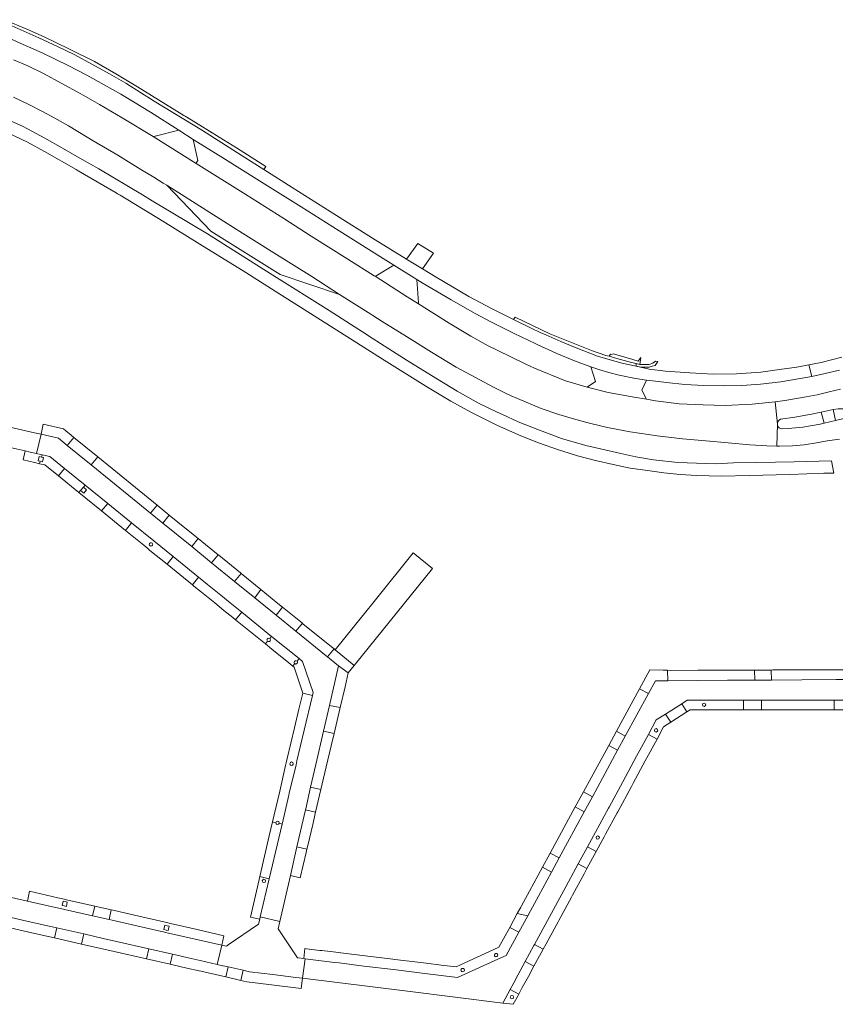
# Model space of a CAD drawing. Header units: metres. Extents: x 166325 to 190320, y 381923 to 404576.
# Tile 639 of 656: x 169592 to 169759, y 401362 to 401564. Entities that reach past the tile are written whole.
import ezdxf

# ---------------------------------------------------------------- set-up
doc = ezdxf.new("R2010")
doc.units = ezdxf.units.M
doc.layers.add('B-WE-VH-VERHARDING_ASFALT-GV', color=8, linetype='Continuous', lineweight=18)
doc.layers.add('B-WE-VH-VERHARDING_BETONSTRAATSTEEN-GV', color=8, linetype='Continuous', lineweight=18)

msp = doc.modelspace()

# ---------------------------------------------------------------- linework, layer by layer
at = {"layer": 'B-WE-VH-VERHARDING_ASFALT-GV', "flags": 128}
for points in [[(169647.373, 401529.675), (169641.56, 401533.363), (169637.63, 401535.857), (169628.98, 401541.338), (169619.069, 401547.406), (169613.483, 401550.92), (169613.262, 401551.059), (169609.944, 401552.996), (169606.321, 401554.942), (169602.822, 401556.843), (169599.272, 401558.596), (169595.427, 401560.323), (169589.907, 401562.807)], [(169586.79, 401561.427), (169591.573, 401559.275), (169596.083, 401557.247), (169601.433, 401554.658), (169605.3, 401552.704), (169608.809, 401550.752), (169612.218, 401548.782), (169613.234, 401548.194), (169618.281, 401545.121), (169624.101, 401541.421), (169627.079, 401539.535), (169633.11, 401535.785), (169641.231, 401530.73), (169649.186, 401525.724), (169656.957, 401520.797), (169665.42, 401515.502), (169668.157, 401513.798), (169672.888, 401510.853), (169673.969, 401510.18), (169679.941, 401506.671), (169684.83, 401503.888), (169688.172, 401502.141), (169692.823, 401499.784), (169697.146, 401497.707), (169697.537, 401497.519), (169701.577, 401495.72), (169705.214, 401494.185), (169708.529, 401492.993), (169710.362, 401492.372), (169712.216, 401491.798), (169714.373, 401491.222), (169717.688, 401490.554), (169719.969, 401490.241), (169720.65, 401490.147), (169724.023, 401489.732), (169727.79, 401489.362), (169731.721, 401489.152), (169735.734, 401489.053), (169739.49, 401489.143), (169743.34, 401489.409), (169747.457, 401489.91), (169751.044, 401490.513), (169753.835, 401490.968), (169753.222, 401493.36), (169750.791, 401492.919), (169747.236, 401492.403), (169743.398, 401491.837), (169738.374, 401491.548), (169733.589, 401491.468), (169728.862, 401491.705), (169723.839, 401492.071), (169720.493, 401492.473), (169717.815, 401493.073), (169714.895, 401493.702), (169709.901, 401495.15), (169705.543, 401496.835), (169702.408, 401498.118), (169699.304, 401499.493), (169698.197, 401499.998), (169696.466, 401500.788), (169692.669, 401502.667), (169688.209, 401504.891), (169683.572, 401507.344), (169676.87, 401511.295), (169674.03, 401513.02), (169670.947, 401514.893), (169670.779, 401514.995), (169664.33, 401518.951), (169656.398, 401523.992), (169647.373, 401529.675)], [(169590.272, 401548.166), (169593.279, 401546.737), (169596.187, 401545.258), (169598.711, 401543.904), (169601.486, 401542.323), (169605.36, 401540.014), (169606.593, 401539.28), (169611.634, 401536.287), (169616.342, 401533.396), (169618.997, 401531.785), (169620.892, 401530.61), (169621.642, 401530.161), (169621.854, 401530.032), (169626.917, 401526.821), (169636.059, 401521.049), (169643.572, 401516.341), (169651.358, 401511.458), (169657.05, 401507.785), (169663.459, 401503.751), (169663.861, 401503.497), (169665.806, 401502.273), (169670.772, 401499.145), (169675.925, 401495.952), (169680.972, 401492.922), (169684.896, 401490.746), (169688.572, 401488.805), (169690.914, 401487.66), (169692.251, 401487.038), (169693.505, 401486.456), (169698.363, 401484.451), (169701.993, 401483.175), (169705.02, 401482.274), (169707.757, 401481.573), (169708.55, 401481.372), (169710.55, 401480.865), (169711.001, 401480.751), (169712.662, 401480.409), (169716.641, 401479.657), (169722.135, 401478.844), (169727.339, 401478.238), (169732.105, 401477.78), (169736.678, 401477.39), (169741.157, 401476.99), (169744.622, 401476.786), (169746.642, 401476.725), (169746.778, 401481.234), (169746.292, 401485.821), (169741.636, 401485.328), (169736.111, 401485.061), (169731.542, 401485.156), (169726.68, 401485.407), (169721.82, 401485.997), (169719.973, 401486.316), (169717.422, 401486.757), (169712.123, 401487.732), (169707.774, 401488.823), (169703.372, 401490.106), (169697.01, 401492.686), (169695.233, 401493.538), (169689.367, 401496.351), (169687.536, 401497.265), (169683.989, 401499.234), (169679.524, 401501.912), (169673.257, 401505.844), (169670.911, 401507.316), (169664.326, 401511.507), (169664.13, 401511.631), (169658.742, 401515.013), (169651.245, 401519.75), (169645.666, 401523.312), (169637.854, 401528.232), (169627.68, 401534.641), (169618.895, 401540.168), (169612.499, 401543.949), (169610.169, 401545.321), (169607.867, 401546.676), (169604.041, 401548.878), (169600.021, 401551.089), (169596.525, 401553), (169593.194, 401554.593), (169590.237, 401555.872)], [(169654.195, 401504.984), (169644.12, 401511.256), (169629.965, 401520.176), (169618.654, 401526.979), (169616.68, 401528.168), (169607.697, 401533.535), (169604.32, 401535.44), (169600.275, 401537.722), (169596.694, 401539.794), (169592.235, 401542.18), (169588.406, 401543.918), (169584.417, 401545.561), (169579.398, 401547.403), (169574.776, 401548.875), (169571.189, 401549.788), (169567.034, 401550.551), (169561.727, 401551.4), (169560.771, 401551.515), (169559.968, 401551.604)], [(169588.944, 401540.988), (169593.083, 401538.964), (169596.619, 401537.093), (169603.089, 401533.361), (169603.473, 401533.139), (169611.256, 401528.587), (169611.567, 401528.405), (169612.065, 401528.102), (169620.813, 401522.786), (169628.421, 401518.083), (169637.841, 401512.286), (169643.866, 401508.456), (169649.825, 401504.677), (169657.232, 401499.977), (169666.214, 401494.331), (169674.732, 401489), (169679.846, 401485.95), (169683.931, 401483.702), (169689.155, 401481.084), (169689.457, 401480.95), (169694.196, 401478.855), (169697.813, 401477.395), (169702.154, 401475.898), (169702.827, 401475.683), (169705.804, 401474.735), (169709.522, 401473.742), (169713.125, 401472.928), (169716.596, 401472.218), (169720.152, 401471.701), (169723.509, 401471.227), (169726.824, 401470.902), (169730.299, 401470.711), (169735.304, 401470.593), (169741.017, 401470.713), (169749.312, 401470.903), (169756.309, 401471.193), (169758.376, 401471.193), (169757.874, 401473.711), (169750.194, 401473.467), (169742.566, 401473.359), (169737.815, 401473.302), (169734.014, 401473.119), (169730.238, 401473.204), (169726.37, 401473.368), (169721.389, 401473.927), (169717.752, 401474.497), (169714.717, 401475.191), (169709.641, 401476.369), (169707.513, 401476.822), (169702.54, 401478.274), (169698.042, 401479.979), (169693.665, 401481.725), (169690.473, 401483.163), (169689.327, 401483.68), (169685.517, 401485.547), (169681.134, 401487.961), (169675.884, 401491.171), (169670.912, 401494.272), (169667.125, 401496.672), (169663.747, 401498.831), (169661.782, 401500.12), (169654.195, 401504.984)], [(169759.975, 401494.952), (169755.77, 401493.822), (169753.222, 401493.36), (169753.835, 401490.968), (169756.594, 401491.574), (169759.488, 401492.271)], [(169759.737, 401488.367), (169757.378, 401487.813), (169754.906, 401487.248), (169752.647, 401486.815), (169748.302, 401486.034), (169746.292, 401485.821), (169746.778, 401481.234), (169746.642, 401476.725), (169747.225, 401476.707), (169749.887, 401476.778), (169752.268, 401476.992), (169754.762, 401477.357), (169757.013, 401477.798), (169759.521, 401478.157)], [(169758.713, 401481.973), (169756.351, 401481.407), (169755.518, 401481.208), (169751.992, 401480.602), (169748.988, 401480.309), (169747.721, 401480.279), (169747.387, 401480.349), (169747.142, 401480.472), (169746.967, 401480.668), (169746.808, 401481.017), (169746.778, 401481.234), (169746.778, 401481.284), (169746.874, 401481.671), (169746.971, 401481.847), (169747.154, 401482.065), (169747.407, 401482.266), (169750.347, 401482.673), (169753.787, 401483.282), (169755.784, 401483.706), (169758.179, 401484.215), (169759.269, 401484.352)]]:
    msp.add_lwpolyline(points, dxfattribs=at)
at = {"layer": 'B-WE-VH-VERHARDING_BETONSTRAATSTEEN-GV', "flags": 128}
for points in [[(169589.907, 401562.807), (169595.427, 401560.323), (169599.272, 401558.596), (169602.822, 401556.843), (169606.321, 401554.942), (169609.944, 401552.996), (169613.262, 401551.059), (169613.483, 401550.92), (169619.069, 401547.406), (169628.98, 401541.338), (169637.63, 401535.857), (169641.56, 401533.363), (169641.963, 401533.982), (169635.921, 401537.828), (169632.395, 401540.022), (169628.428, 401542.459), (169625.417, 401544.313), (169625.167, 401544.467), (169619.982, 401547.644), (169615.675, 401550.349), (169611.184, 401552.997), (169606.825, 401555.487), (169601.746, 401558.038), (169596.552, 401560.558), (169592.973, 401562.108), (169588.381, 401564.069)], [(169637.029, 401442.693), (169635.767, 401441.137), (169641.867, 401436.206), (169642.306, 401436.749)], [(169642.754, 401437.287), (169643.128, 401437.747), (169637.029, 401442.693)], [(169643.128, 401437.747), (169642.754, 401437.287)], [(169648.342, 401432.668), (169648.758, 401433.181), (169643.128, 401437.747)], [(169642.306, 401436.749), (169641.867, 401436.206), (169643.18, 401435.145), (169646.639, 401432.349), (169647.472, 401431.676), (169647.862, 401432.159)], [(169647.862, 401432.159), (169647.472, 401431.676), (169647.738, 401431.461), (169649.517, 401426.126), (169651.488, 401425.661), (169651.627, 401426.252), (169649.479, 401432.597), (169648.758, 401433.181)], [(169648.758, 401433.181), (169648.342, 401432.668)], [(169758.83, 401428.878), (169751.82, 401428.836), (169745.549, 401428.798), (169742.127, 401428.777), (169736.541, 401428.744), (169730.51, 401428.708), (169724.305, 401428.67), (169721.778, 401428.655), (169720.359, 401426.044), (169715.613, 401417.308), (169714.04, 401414.412), (169708.872, 401404.901), (169707.199, 401401.822), (169702.055, 401392.354), (169700.485, 401389.464), (169697.796, 401384.516), (169696.184, 401381.548), (169695.632, 401380.533), (169693.784, 401377.132), (169691.216, 401372.405), (169689.518, 401371.629), (169681.258, 401367.854), (169673.977, 401368.751), (169668.104, 401369.475), (169662.058, 401370.22), (169656.977, 401370.846), (169656.027, 401370.963), (169649.992, 401371.707), (169649.458, 401367.709), (169670.964, 401365.078), (169680.758, 401363.854), (169690.507, 401362.636), (169692.019, 401365.423), (169692.746, 401366.764), (169693.613, 401368.361), (169695.115, 401371.131), (169696.899, 401374.42), (169697.015, 401374.634), (169700.068, 401380.261), (169703.009, 401385.684), (169705.965, 401391.133), (169707.863, 401394.632), (169709.494, 401397.638), (169712.177, 401402.584), (169712.28, 401402.775), (169715.097, 401407.968), (169717.942, 401413.212), (169720.355, 401417.661), (169721.964, 401420.628), (169723.859, 401421.838), (169727.181, 401423.96), (169728.292, 401424.669), (169732.965, 401424.668), (169739.837, 401424.667), (169743.192, 401424.666), (169743.549, 401424.666), (169751.86, 401424.664), (169758.443, 401424.663), (169761.678, 401424.662)], [(169649.81, 401418.544), (169651.488, 401425.661), (169649.517, 401426.126), (169648.731, 401422.807), (169647.833, 401419.013), (169646.339, 401412.702), (169646.138, 401411.835), (169646.004, 401411.262), (169644.798, 401406.067), (169643.668, 401401.207), (169643.325, 401399.728), (169644.007, 401399.569)], [(169644.686, 401399.45), (169645.277, 401399.311), (169646.671, 401405.228), (169646.762, 401405.611), (169648.136, 401411.44), (169648.324, 401412.239), (169649.81, 401418.544)], [(169644.007, 401399.569), (169643.325, 401399.728), (169642.658, 401396.858), (169640.723, 401388.531), (169642.63, 401388.082), (169644.591, 401396.402)], [(169644.591, 401396.402), (169645.277, 401399.311), (169644.686, 401399.45)], [(169585.398, 401381.164), (169592.078, 401379.642), (169597.24, 401378.466), (169599.103, 401378.041), (169604.64, 401376.779), (169608.642, 401375.868), (169611.319, 401375.258), (169617.98, 401373.74), (169622.818, 401372.637), (169626.617, 401371.772), (169628.502, 401371.342), (169631.961, 401370.554), (169632.962, 401374.485), (169627.468, 401375.731), (169621.987, 401376.974), (169621.412, 401377.104), (169620.971, 401377.204), (169620.581, 401377.293), (169615.512, 401378.442), (169610.425, 401379.596), (169609.835, 401379.73), (169606.425, 401380.503), (169600.665, 401381.81), (169600.489, 401381.849), (169598.836, 401382.224), (169593.088, 401383.528), (169585.596, 401385.227)]]:
    msp.add_lwpolyline(points, dxfattribs=at)
for points in [[(169627.079, 401539.535), (169624.101, 401541.421), (169619.273, 401540.219), (169618.895, 401540.168), (169627.68, 401534.641), (169627.772, 401534.803), (169628.003, 401535.235)], [(169621.642, 401530.161), (169630.701, 401520.783), (169644.862, 401511.872), (169657.05, 401507.785), (169651.358, 401511.458), (169643.572, 401516.341), (169636.059, 401521.049), (169626.917, 401526.821), (169621.854, 401530.032)], [(169670.779, 401514.995), (169670.947, 401514.893), (169674.03, 401513.02), (169676.305, 401516.239), (169673.121, 401518.255)], [(169672.888, 401510.853), (169668.157, 401513.798), (169664.529, 401511.628), (169664.326, 401511.507), (169670.911, 401507.316), (169673.257, 401505.844), (169673.242, 401506.046)], [(169692.669, 401502.667), (169696.466, 401500.788), (169698.197, 401499.998), (169699.304, 401499.493), (169702.408, 401498.118), (169705.543, 401496.835), (169709.901, 401495.15), (169714.895, 401493.702), (169717.815, 401493.073), (169717.861, 401493.629), (169716.885, 401493.842), (169713.879, 401494.641), (169712.305, 401495.133), (169711.598, 401495.304), (169708.68, 401496.329), (169704.587, 401497.912), (169700.142, 401499.735), (169693.055, 401503.099)], [(169712.789, 401495.491), (169712.6, 401495.561), (169712.305, 401495.133), (169713.879, 401494.641), (169716.885, 401493.842), (169717.861, 401493.629), (169718.589, 401493.469), (169718.804, 401494.901), (169718.284, 401494.118), (169717.182, 401494.438), (169713.881, 401495.396), (169713.156, 401495.607)], [(169722.139, 401493.839), (169722.264, 401494.045), (169721.81, 401494.149), (169721.506, 401493.918), (169721.275, 401493.742), (169720.532, 401493.435), (169718.805, 401493.449), (169718.589, 401493.469), (169717.861, 401493.629), (169717.815, 401493.073), (169718.87, 401492.921), (169719.728, 401492.901), (169720.481, 401492.896), (169721.118, 401493.085), (169721.753, 401493.202)], [(169719.969, 401490.241), (169717.688, 401490.554), (169714.373, 401491.222), (169712.216, 401491.798), (169710.362, 401492.372), (169708.529, 401492.993), (169709.498, 401489.928), (169707.774, 401488.823), (169712.123, 401487.732), (169717.422, 401486.757), (169719.973, 401486.316), (169718.968, 401488.168)], [(169764.104, 401483.656), (169764.05, 401483.814), (169763.822, 401484.012), (169762.9, 401484.192), (169762.097, 401484.299), (169760.607, 401484.383), (169759.269, 401484.352), (169758.179, 401484.215), (169758.713, 401481.973), (169763.559, 401483.134), (169764.003, 401483.389), (169764.097, 401483.533)], [(169755.784, 401483.706), (169753.787, 401483.282), (169750.347, 401482.673), (169747.407, 401482.266), (169747.154, 401482.065), (169746.971, 401481.847), (169746.874, 401481.671), (169746.778, 401481.284), (169746.778, 401481.234), (169746.808, 401481.017), (169746.967, 401480.668), (169747.142, 401480.472), (169747.387, 401480.349), (169747.721, 401480.279), (169748.988, 401480.309), (169751.992, 401480.602), (169755.518, 401481.208), (169756.351, 401481.407)], [(169595.887, 401479.145), (169594.572, 401479.443), (169590.132, 401480.451), (169588.719, 401480.771), (169587.879, 401476.832), (169589.237, 401476.522), (169590.805, 401476.165), (169592.624, 401475.751), (169593.676, 401475.511), (169594.964, 401475.217), (169594.969, 401475.239)], [(169600.978, 401479.826), (169600.485, 401480.226), (169596.333, 401481.206), (169595.887, 401479.145), (169599.445, 401478.321), (169601.249, 401476.856), (169602.595, 401478.512), (169602.035, 401478.967)], [(169620.833, 401460.951), (169618.335, 401462.979), (169612.028, 401468.102), (169606.167, 401472.861), (169601.249, 401476.856), (169599.445, 401478.321), (169595.887, 401479.145), (169594.969, 401475.239), (169594.964, 401475.217), (169596.084, 401474.962), (169597.683, 401474.598), (169600.694, 401472.156), (169604.909, 401468.739), (169609.548, 401464.977), (169614.452, 401461), (169619.029, 401457.289), (169622.952, 401454.108), (169628.17, 401449.876), (169630.019, 401448.377), (169632.758, 401446.156), (169634.628, 401444.64), (169637.029, 401442.693), (169643.128, 401437.747), (169648.758, 401433.181), (169649.479, 401432.597), (169651.627, 401426.252), (169651.488, 401425.661), (169649.81, 401418.544), (169648.324, 401412.239), (169648.136, 401411.44), (169646.762, 401405.611), (169646.671, 401405.228), (169645.277, 401399.311), (169644.591, 401396.402), (169642.63, 401388.082), (169640.788, 401380.266), (169644.811, 401379.308), (169646.981, 401388.751), (169648.331, 401394.623), (169650.071, 401402.195), (169650.124, 401402.424), (169651.135, 401406.827), (169652.213, 401411.516), (169653.778, 401418.327), (169654.99, 401423.599), (169656.851, 401431.699), (169654.591, 401433.534), (169654.323, 401433.752), (169648.116, 401438.793), (169644.047, 401442.098), (169639.697, 401445.631), (169635.536, 401449.01), (169630.849, 401452.816), (169626.776, 401456.124)], [(169602.595, 401478.512), (169601.249, 401476.856), (169606.167, 401472.861), (169607.511, 401474.516)], [(169595.971, 401474.466), (169596.084, 401474.962), (169594.964, 401475.217), (169593.676, 401475.511), (169592.624, 401475.751), (169592.209, 401473.883), (169594.554, 401473.35), (169595.561, 401473.121), (169595.671, 401473.604), (169595.272, 401473.695), (169595.469, 401474.578)], [(169596.084, 401474.962), (169595.971, 401474.466), (169596.368, 401474.377), (169596.166, 401473.491), (169595.671, 401473.604), (169595.561, 401473.121), (169596.654, 401472.872), (169599.442, 401470.613), (169600.694, 401472.156), (169597.683, 401474.598)], [(169607.511, 401474.516), (169606.167, 401472.861), (169612.028, 401468.102), (169618.335, 401462.979), (169619.676, 401464.63), (169613.371, 401469.754)], [(169600.694, 401472.156), (169599.442, 401470.613), (169603.631, 401467.219), (169603.966, 401467.632), (169604.562, 401468.311), (169604.909, 401468.739)], [(169604.909, 401468.739), (169604.562, 401468.311), (169605.195, 401467.755), (169604.643, 401467.079), (169603.966, 401467.632), (169603.631, 401467.219), (169608.299, 401463.436), (169609.548, 401464.977)], [(169609.548, 401464.977), (169608.299, 401463.436), (169613.205, 401459.461), (169614.452, 401461)], [(169619.676, 401464.63), (169618.335, 401462.979), (169620.833, 401460.951), (169622.172, 401462.601)], [(169622.172, 401462.601), (169620.833, 401460.951), (169626.776, 401456.124), (169628.114, 401457.772), (169627.428, 401458.33), (169623.938, 401461.166)], [(169619.029, 401457.289), (169614.452, 401461), (169613.205, 401459.461), (169616.934, 401456.439), (169617.738, 401455.738), (169618.181, 401455.352), (169621.7, 401452.508), (169622.952, 401454.108)], [(169628.114, 401457.772), (169626.776, 401456.124), (169630.849, 401452.816), (169632.187, 401454.463)], [(169622.952, 401454.108), (169621.7, 401452.508), (169626.897, 401448.307), (169628.17, 401449.876)], [(169632.187, 401454.463), (169630.849, 401452.816), (169635.536, 401449.01), (169636.872, 401450.654), (169636.736, 401450.765), (169632.328, 401454.348)], [(169676.117, 401451.676), (169672.157, 401454.86), (169664.414, 401445.258), (169661.87, 401442.104), (169661.831, 401442.055), (169656.138, 401434.997), (169660.066, 401431.788)], [(169634.628, 401444.64), (169632.758, 401446.156), (169630.019, 401448.377), (169628.17, 401449.876), (169626.897, 401448.307), (169627.21, 401448.054), (169628.749, 401446.81), (169631.486, 401444.598), (169633.366, 401443.078), (169635.214, 401441.584), (169635.767, 401441.137), (169637.029, 401442.693)], [(169636.872, 401450.654), (169635.536, 401449.01), (169639.697, 401445.631), (169640.954, 401447.337)], [(169640.954, 401447.337), (169639.697, 401445.631), (169644.047, 401442.098), (169645.38, 401443.74), (169644.432, 401444.511)], [(169645.38, 401443.74), (169644.047, 401442.098), (169648.116, 401438.793), (169649.448, 401440.434)], [(169649.448, 401440.434), (169648.116, 401438.793), (169654.323, 401433.752), (169654.591, 401433.534), (169655.922, 401435.173), (169655.654, 401435.39), (169653.027, 401437.526), (169649.56, 401440.343)], [(169656.138, 401434.997), (169655.922, 401435.173), (169654.591, 401433.534), (169656.851, 401431.699), (169658.845, 401430.275), (169660.066, 401431.788)], [(169658.845, 401430.275), (169656.851, 401431.699), (169654.99, 401423.599), (169657.172, 401423.146), (169658.177, 401427.43)], [(169724.292, 401430.789), (169723.397, 401430.809), (169720.63, 401430.869), (169718.541, 401427.031), (169720.359, 401426.044), (169721.778, 401428.655), (169724.305, 401428.67)], [(169742.115, 401430.844), (169741.78, 401430.842), (169736.529, 401430.822), (169730.501, 401430.798), (169724.901, 401430.776), (169724.292, 401430.789), (169724.305, 401428.67), (169730.51, 401428.708), (169736.541, 401428.744), (169742.127, 401428.777)], [(169745.537, 401430.857), (169742.447, 401430.845), (169742.115, 401430.844), (169742.127, 401428.777), (169745.549, 401428.798)], [(169761.625, 401430.92), (169758.818, 401430.909), (169751.807, 401430.881), (169745.88, 401430.858), (169745.537, 401430.857), (169745.549, 401428.798), (169751.82, 401428.836), (169758.83, 401428.878), (169761.662, 401428.895), (169761.659, 401429.039)], [(169720.359, 401426.044), (169718.541, 401427.031), (169713.789, 401418.299), (169715.613, 401417.308)], [(169657.172, 401423.146), (169654.99, 401423.599), (169653.778, 401418.327), (169655.926, 401417.834)], [(169728.256, 401422.278), (169727.181, 401423.96), (169723.859, 401421.838), (169724.926, 401420.16)], [(169739.837, 401424.667), (169732.965, 401424.668), (169728.292, 401424.669), (169727.181, 401423.96), (169728.256, 401422.278), (169728.898, 401422.686), (169732.967, 401422.69), (169739.837, 401422.696)], [(169743.549, 401424.666), (169743.192, 401424.666), (169739.837, 401424.667), (169739.837, 401422.696), (169743.549, 401422.7)], [(169758.443, 401424.663), (169751.86, 401424.664), (169743.549, 401424.666), (169743.549, 401422.7), (169751.861, 401422.707), (169758.44, 401422.713)], [(169761.678, 401424.662), (169758.443, 401424.663), (169758.44, 401422.713), (169761.678, 401422.716)], [(169724.926, 401420.16), (169723.859, 401421.838), (169721.964, 401420.628), (169720.355, 401417.661), (169722.139, 401416.712), (169723.467, 401419.233)], [(169655.339, 401415.334), (169655.926, 401417.834), (169653.778, 401418.327), (169652.213, 401411.516), (169651.135, 401406.827), (169653.23, 401406.346), (169654.333, 401411.047)], [(169716.876, 401407.003), (169717.226, 401407.648), (169719.719, 401412.248), (169722.139, 401416.712), (169720.355, 401417.661), (169717.942, 401413.212), (169715.097, 401407.968), (169712.28, 401402.775), (169712.177, 401402.584), (169709.494, 401397.638), (169707.863, 401394.632), (169709.647, 401393.664), (169711.277, 401396.673), (169711.579, 401397.231), (169713.957, 401401.619), (169714.061, 401401.81)], [(169715.613, 401417.308), (169713.789, 401418.299), (169712.214, 401415.405), (169714.04, 401414.412)], [(169714.04, 401414.412), (169712.214, 401415.405), (169707.039, 401405.897), (169708.872, 401404.901)], [(169653.23, 401406.346), (169651.135, 401406.827), (169650.124, 401402.424), (169650.071, 401402.195), (169652.144, 401401.719)], [(169708.872, 401404.901), (169707.039, 401405.897), (169705.364, 401402.819), (169707.199, 401401.822)], [(169652.144, 401401.719), (169650.071, 401402.195), (169648.331, 401394.623), (169650.369, 401394.155), (169650.552, 401394.935), (169651.555, 401399.208)], [(169707.199, 401401.822), (169705.364, 401402.819), (169700.213, 401393.355), (169702.055, 401392.354)], [(169650.202, 401393.442), (169650.369, 401394.155), (169648.331, 401394.623), (169646.981, 401388.751), (169648.993, 401388.276)], [(169702.055, 401392.354), (169700.213, 401393.355), (169698.641, 401390.466), (169700.485, 401389.464)], [(169709.647, 401393.664), (169707.863, 401394.632), (169705.965, 401391.133), (169707.752, 401390.164)], [(169697.796, 401384.516), (169700.485, 401389.464), (169698.641, 401390.466), (169695.949, 401385.52), (169694.334, 401382.553), (169694.192, 401382.292), (169693.478, 401380.984), (169695.632, 401380.533), (169696.184, 401381.548)], [(169704.586, 401384.325), (169704.797, 401384.714), (169707.176, 401389.101), (169707.752, 401390.164), (169705.965, 401391.133), (169703.009, 401385.684), (169700.068, 401380.261), (169697.015, 401374.634), (169698.802, 401373.665), (169699.416, 401374.791), (169701.856, 401379.291), (169702, 401379.556)], [(169642.63, 401388.082), (169640.723, 401388.531), (169640.242, 401386.458), (169638.799, 401380.25), (169640.687, 401379.839), (169640.788, 401380.266)], [(169601.115, 401383.793), (169600.947, 401383.831), (169599.323, 401384.202), (169593.534, 401385.519), (169593.088, 401383.528), (169598.836, 401382.224), (169600.489, 401381.849), (169600.665, 401381.81), (169606.425, 401380.503), (169606.873, 401382.479)], [(169600.393, 401383.514), (169600.851, 401383.41), (169601.271, 401383.315), (169601.072, 401382.437), (169600.644, 401382.534), (169600.194, 401382.636)], [(169610.282, 401381.701), (169606.873, 401382.479), (169606.425, 401380.503), (169609.835, 401379.73)], [(169615.957, 401380.405), (169610.906, 401381.558), (169610.282, 401381.701), (169609.835, 401379.73), (169610.425, 401379.596), (169615.512, 401378.442), (169620.581, 401377.293), (169620.971, 401377.204), (169621.412, 401377.104), (169621.987, 401376.974), (169627.468, 401375.731), (169632.962, 401374.485), (169633.37, 401376.431), (169627.909, 401377.677), (169622.437, 401378.926), (169621.864, 401379.057), (169621.028, 401379.248)], [(169599.103, 401378.041), (169597.24, 401378.466), (169592.078, 401379.642), (169585.398, 401381.164), (169585.072, 401381.163), (169584.62, 401379.33), (169584.861, 401379.124), (169591.61, 401377.586), (169596.744, 401376.416), (169598.635, 401375.985)], [(169648.573, 401371.881), (169648.438, 401371.898), (169644.476, 401377.849), (169644.811, 401379.308), (169640.788, 401380.266), (169640.687, 401379.839), (169640.445, 401378.812), (169634.249, 401374.529), (169634.146, 401374.457), (169633.884, 401374.276), (169632.962, 401374.485), (169631.961, 401370.554), (169633.163, 401370.28), (169633.193, 401370.273), (169634.201, 401370.044), (169637.29, 401369.34), (169638.632, 401369.034), (169643.377, 401368.453), (169648.083, 401367.878), (169649.458, 401367.709), (169649.992, 401371.707), (169649.728, 401371.739)], [(169695.632, 401380.533), (169693.478, 401380.984), (169691.926, 401378.142), (169693.784, 401377.132)], [(169604.64, 401376.779), (169599.103, 401378.041), (169598.635, 401375.985), (169604.172, 401374.724)], [(169621.271, 401378.567), (169621.729, 401378.463), (169622.148, 401378.368), (169621.949, 401377.49), (169621.522, 401377.587), (169621.072, 401377.689)], [(169679.105, 401370.268), (169678.458, 401370.346), (169674.236, 401370.858), (169668.362, 401371.571), (169667.942, 401371.622), (169667.436, 401371.684), (169662.315, 401372.305), (169657.309, 401372.912), (169657.233, 401372.922), (169656.279, 401373.037), (169653.406, 401373.386), (169653.049, 401373.429), (169650.308, 401373.762), (169649.924, 401373.808), (169649.728, 401371.739), (169649.992, 401371.707), (169656.027, 401370.963), (169656.977, 401370.846), (169662.058, 401370.22), (169668.104, 401369.475), (169673.977, 401368.751), (169681.258, 401367.854), (169689.518, 401371.629), (169691.216, 401372.405), (169693.784, 401377.132), (169691.926, 401378.142), (169689.71, 401374.076), (169688.64, 401373.582), (169681.81, 401370.432), (169680.965, 401370.042)], [(169611.319, 401375.258), (169608.642, 401375.868), (169604.64, 401376.779), (169604.172, 401374.724), (169608.166, 401373.814), (169610.85, 401373.202), (169617.512, 401371.684), (169617.98, 401373.74)], [(169622.818, 401372.637), (169617.98, 401373.74), (169617.512, 401371.684), (169622.35, 401370.582)], [(169698.802, 401373.665), (169697.015, 401374.634), (169696.899, 401374.42), (169695.115, 401371.131), (169696.895, 401370.165)], [(169628.502, 401371.342), (169626.617, 401371.772), (169622.818, 401372.637), (169622.35, 401370.582), (169626.065, 401369.735), (169628.034, 401369.287), (169633.733, 401367.988), (169634.201, 401370.044), (169633.193, 401370.273), (169633.163, 401370.28), (169631.961, 401370.554)], [(169696.895, 401370.165), (169695.115, 401371.131), (169693.613, 401368.361), (169692.746, 401366.764), (169692.019, 401365.423), (169693.774, 401364.461), (169694.507, 401365.799), (169695.748, 401368.062)], [(169637.29, 401369.34), (169634.201, 401370.044), (169633.733, 401367.988), (169636.822, 401367.284)], [(169649.458, 401367.709), (169648.083, 401367.878), (169643.377, 401368.453), (169638.632, 401369.034), (169637.29, 401369.34), (169636.822, 401367.284), (169638.086, 401366.996), (169643.119, 401366.372), (169649.193, 401365.618)], [(169693.774, 401364.461), (169692.019, 401365.423), (169690.507, 401362.636), (169692.647, 401362.376), (169693.63, 401364.198)]]:
    msp.add_lwpolyline(points, close=True, dxfattribs=at)
at = {"layer": 'B-WE-VH-VERHARDING_BETONSTRAATSTEEN-GV'}
for points in [[(169618.07, 401456.596, -0.6674019), (169618.667, 401456.844)], [(169618.23, 401456.302, -0.2513122), (169618.07, 401456.596)], [(169618.77, 401456.596, -0.5940185), (169618.23, 401456.302)], [(169618.667, 401456.844, -0.1970799), (169618.77, 401456.596)], [(169642.188, 401437.011, -0.6237909), (169642.754, 401437.287)], [(169642.306, 401436.749, -0.2148545), (169642.188, 401437.011)], [(169642.888, 401437.011, -0.6465856), (169642.306, 401436.749)], [(169642.754, 401437.287, -0.2303595), (169642.888, 401437.011)], [(169647.742, 401432.423, -0.6717493), (169648.342, 401432.668)], [(169647.862, 401432.159, -0.2191784), (169647.742, 401432.423)], [(169648.442, 401432.423, -0.6432392), (169647.862, 401432.159)], [(169648.342, 401432.668, -0.195074), (169648.442, 401432.423)], [(169731.415, 401423.744, -1), (169732.115, 401423.744)], [(169732.115, 401423.744, -1), (169731.415, 401423.744)], [(169721.574, 401418.493, -1), (169722.274, 401418.493)], [(169722.274, 401418.493, -1), (169721.574, 401418.493)], [(169646.87, 401411.665, -1), (169647.57, 401411.665)], [(169647.558, 401411.576, -0.8796808), (169646.87, 401411.665)], [(169647.57, 401411.665, -0.0677002), (169647.558, 401411.576)], [(169644.007, 401399.569, -1), (169644.707, 401399.569)], [(169644.686, 401399.45, -0.840197), (169644.007, 401399.569)], [(169644.707, 401399.569, -0.0910887), (169644.686, 401399.45)], [(169709.617, 401396.528, -1), (169710.317, 401396.528)], [(169710.317, 401396.528, -1), (169709.617, 401396.528)], [(169641.204, 401387.66, -1), (169641.904, 401387.66)], [(169641.904, 401387.66, -1), (169641.204, 401387.66)], [(169688.786, 401372.468, -0.3071083), (169689.005, 401372.792)], [(169689.28, 401372.149, -0.5446415), (169688.786, 401372.468)], [(169689.005, 401372.792, -0.5342396), (169689.486, 401372.468)], [(169689.486, 401372.468, -0.2950964), (169689.28, 401372.149)], [(169681.941, 401369.392, -0.2907577), (169682.143, 401369.709)], [(169682.417, 401369.065, -0.524398), (169681.941, 401369.392)], [(169682.143, 401369.709, -0.5494114), (169682.641, 401369.392)], [(169682.641, 401369.392, -0.3106849), (169682.417, 401369.065)], [(169692.036, 401363.833, -1), (169692.736, 401363.833)], [(169692.736, 401363.833, -1), (169692.036, 401363.833)]]:
    msp.add_lwpolyline(points, format="xyb", dxfattribs=at)

doc.saveas('drawing.dxf')
